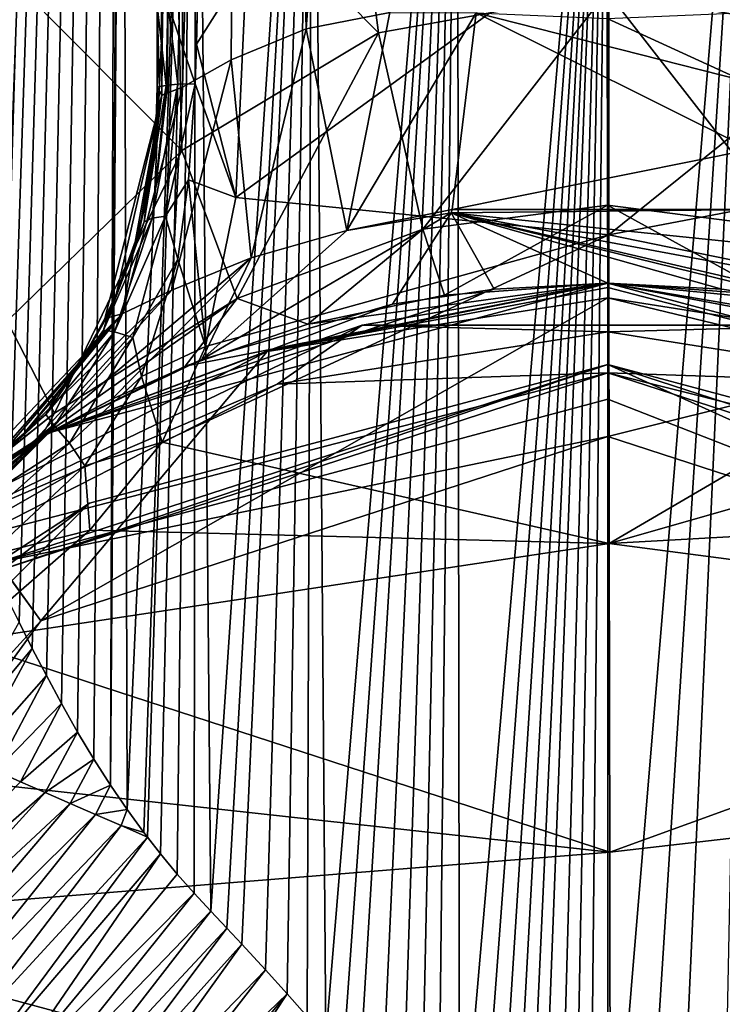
# Model space of a CAD drawing. Header units: metres. Extents: x -204 to 106, y -88 to 116.
# Tile 313 of 322: x -12 to 2, y 8 to 28. Entities that reach past the tile are written whole.
import ezdxf

# ---------------------------------------------------------------- set-up
doc = ezdxf.new("R2010")
doc.units = ezdxf.units.M
doc.layers.add('solid_20472013_1', color=7, linetype='CONTINUOUS')

msp = doc.modelspace()

# ---------------------------------------------------------------- linework, layer by layer
at = {"layer": 'solid_20472013_1'}
for points in [[(-12.960951, 89, -12.786486), (-9.967043, 89, -14.434865), (-12.798951, 17.496286, -12.91054)], [(-9.967043, 89, -14.434865), (-12.586485, 17.029221, -13.065246), (-12.798951, 17.496286, -12.91054)], [(-9.967043, 89, -14.434865), (-12.358212, 16.54142, -13.222134), (-12.586485, 17.029221, -13.065246)], [(-9.967043, 89, -14.434865), (-12.109507, 16.027624, -13.382972), (-12.358212, 16.54142, -13.222134)], [(-9.967043, 89, -14.434865), (-11.838399, 15.484501, -13.547297), (-12.109507, 16.027624, -13.382972)], [(-9.967043, 89, -14.434865), (-11.548073, 14.924578, -13.711594), (-11.838399, 15.484501, -13.547297)], [(-9.967043, 89, -14.434865), (-11.237116, 14.348441, -13.875257), (-11.548073, 14.924578, -13.711594)], [(-9.967043, 89, -14.434865), (-10.906478, 13.761942, -14.036496), (-11.237116, 14.348441, -13.875257)], [(-9.967043, 89, -14.434865), (-10.571259, 13.204384, -14.187953), (-10.906478, 13.761942, -14.036496)], [(-9.967043, 89, -14.434865), (-10.230266, 12.672739, -14.331077), (-10.571259, 13.204384, -14.187953)], [(-9.967043, 89, -14.434865), (-9.983741, 53.178509, -14.428473), (-10.230266, 12.672739, -14.331077)], [(-8.738683, 76.314613, 69.994209), (-9.169868, 26.868465, 71.342316), (-9.250068, 45.188961, 72.646408)], [(-8.738683, 76.314613, 69.994209), (-8.74597, 27.036768, 69.758293), (-9.169868, 26.868465, 71.342316)], [(-7.362356, 76.317139, 67.594933), (-7.747464, 27.600065, 67.913391), (-8.74597, 27.036768, 69.758293)], [(-8.738683, 76.314613, 69.994209), (-7.362356, 76.317139, 67.594933), (-8.74597, 27.036768, 69.758293)], [(-7.362356, 76.317139, 67.594933), (-6.20167, 28.237793, 66.310898), (-7.747464, 27.600065, 67.913391)], [(-7.362356, 76.317139, 67.594933), (-2.658456, 76.315605, 64.846489), (-6.20167, 28.237793, 66.310898)], [(-2.658456, 76.315605, 64.846489), (-4.485605, 28.570938, 65.285194), (-6.20167, 28.237793, 66.310898)], [(-9.983741, 53.178509, -14.428473), (-9.98375, 46.821518, -14.428469), (-10.230266, 12.672739, -14.331077)], [(-9.98375, 46.821518, -14.428469), (-9.886109, 12.168864, -14.465705), (-10.230266, 12.672739, -14.331077)], [(-9.98375, 46.821518, -14.428469), (-8.475938, 43.84074, -14.939377), (-9.886109, 12.168864, -14.465705)], [(-9.250068, 45.188961, 72.646408), (-9.270129, 27.033308, 72.6064), (-9.25944, 36.706703, 73.230934)], [(-9.250068, 45.188961, 72.646408), (-9.169868, 26.868465, 71.342316), (-9.270129, 27.033308, 72.6064)], [(-8.475938, 43.84074, -14.939377), (-9.54333, 11.698833, -14.591233), (-9.886109, 12.168864, -14.465705)], [(-8.475938, 43.84074, -14.939377), (-9.469556, 11.601633, -14.617244), (-9.54333, 11.698833, -14.591233)], [(-8.475938, 43.84074, -14.939377), (-9.200518, 11.258023, -14.709368), (-9.469556, 11.601633, -14.617244)], [(-8.475938, 43.84074, -14.939377), (-8.855705, 10.841133, -14.821788), (-9.200518, 11.258023, -14.709368)], [(-8.475938, 43.84074, -14.939377), (-8.508705, 10.449087, -14.929454), (-8.855705, 10.841133, -14.821788)], [(-8.475938, 43.84074, -14.939377), (-8.166365, 10.075581, -15.031241), (-8.508705, 10.449087, -14.929454)], [(-8.475938, 43.84074, -14.939377), (-6.065825, 41.456944, -15.576686), (-8.166365, 10.075581, -15.031241)], [(-6.065825, 41.456944, -15.576686), (-7.836919, 9.723595, -15.125793), (-8.166365, 10.075581, -15.031241)], [(-6.065825, 41.456944, -15.576686), (-7.524559, 9.395408, -15.212489), (-7.836919, 9.723595, -15.125793)], [(-6.065825, 41.456944, -15.576686), (-7.040041, 8.871192, -15.341069), (-7.524559, 9.395408, -15.212489)], [(-6.065825, 41.456944, -15.576686), (-6.595132, 8.377859, -15.452559), (-7.040041, 8.871192, -15.341069)], [(-6.065825, 41.456944, -15.576686), (-6.182885, 7.912192, -15.550004), (-6.595132, 8.377859, -15.452559)], [(-6.065825, 41.456944, -15.576686), (-5.79908, 7.472089, -15.635475), (-6.182885, 7.912192, -15.550004)], [(-6.065825, 41.456944, -15.576686), (-3.101147, 39.991959, -16.079523), (-5.79908, 7.472089, -15.635475)], [(-3.101147, 39.991959, -16.079523), (-5.441418, 7.056608, -15.710417), (-5.79908, 7.472089, -15.635475)], [(-3.101147, 39.991959, -16.079523), (-5.10761, 6.664725, -15.776144), (-5.441418, 7.056608, -15.710417)], [(-3.101147, 39.991959, -16.079523), (-4.645637, 6.117472, -15.86019), (-5.10761, 6.664725, -15.776144)], [(-3.101147, 39.991959, -16.079523), (-4.224732, 5.615794, -15.929562), (-4.645637, 6.117472, -15.86019)], [(-3.101147, 39.991959, -16.079523), (-3.839288, 5.156265, -15.98688), (-4.224732, 5.615794, -15.929562)], [(-3.101147, 39.991959, -16.079523), (-3.484647, 4.736096, -16.034235), (-3.839288, 5.156265, -15.98688)], [(-3.101147, 39.991959, -16.079523), (-3.053102, 4.233531, -16.084723), (-3.484647, 4.736096, -16.034235)], [(-3.101147, 39.991959, -16.079523), (0, 39.522499, -16.200001), (-3.053102, 4.233531, -16.084723)], [(3.101142, 39.991955, -16.079523), (0.000005, 2.688316, -16.200001), (0, 39.522499, -16.200001)], [(0.703722, 2.43475, -16.21302), (0.000005, 2.688316, -16.200001), (3.101142, 39.991955, -16.079523)], [(1.416324, 2.659787, -16.201323), (0.703722, 2.43475, -16.21302), (3.101142, 39.991955, -16.079523)], [(2.365214, 3.476548, -16.148489), (1.416324, 2.659787, -16.201323), (3.101142, 39.991955, -16.079523)], [(0, 39.522499, -16.200001), (-2.662455, 3.794157, -16.123497), (-3.053102, 4.233531, -16.084723)], [(0, 39.522499, -16.200001), (-2.306507, 3.416156, -16.152956), (-2.662455, 3.794157, -16.123497)], [(0, 39.522499, -16.200001), (-1.980064, 3.098922, -16.174948), (-2.306507, 3.416156, -16.152956)], [(0, 39.522499, -16.200001), (-1.678885, 2.843031, -16.190889), (-1.980064, 3.098922, -16.174948)], [(0, 39.522499, -16.200001), (-1.399883, 2.649771, -16.20187), (-1.678885, 2.843031, -16.190889)], [(0, 39.522499, -16.200001), (-1.023712, 2.479171, -16.210812), (-1.399883, 2.649771, -16.20187)], [(0, 39.522499, -16.200001), (-0.697567, 2.434793, -16.213017), (-1.023712, 2.479171, -16.210812)], [(0, 39.522499, -16.200001), (-0.374084, 2.495523, -16.210014), (-0.697567, 2.434793, -16.213017)], [(0, 39.522499, -16.200001), (0.000005, 2.688316, -16.200001), (-0.374084, 2.495523, -16.210014)], [(-9.270129, 27.033308, 72.6064), (-9.263962, 32.614647, 73.229584), (-9.25944, 36.706703, 73.230934)], [(-0.015453, 29.005409, 20.404671), (4.690248, 28.163322, 19.949125), (0.000002, 35.000168, 18.799999)], [(4.690248, 28.163322, 19.949125), (3.861001, 34.504711, 18.442204), (0.000002, 35.000168, 18.799999)], [(-4.716854, 28.154884, 19.94425), (-5.491642, 34.058155, 18.123476), (-8.904469, 32.390266, 17.170042)], [(-4.716854, 28.154884, 19.94425), (-0.015453, 29.005409, 20.404671), (-5.491642, 34.058155, 18.123476)], [(-9.270129, 27.033308, 72.6064), (-9.268269, 28.716637, 73.25029), (-9.263962, 32.614647, 73.229584)], [(-8.765066, 25.730396, 19.162025), (-8.904469, 32.390266, 17.170042), (-12.147292, 29.147625, 15.302735)], [(-4.716854, 28.154884, 19.94425), (-8.904469, 32.390266, 17.170042), (-8.765066, 25.730396, 19.162025)], [(-7.648324, 24.767538, 75.567406), (0.019228, 23.995899, 77.546638), (0.01832, 30.349842, 77.546532)], [(-7.433021, 29.546049, 75.521736), (-7.648324, 24.767538, 75.567406), (0.01832, 30.349842, 77.546532)], [(7.428692, 29.968254, 75.519447), (0.01832, 30.349842, 77.546532), (0.019228, 23.995899, 77.546638)], [(7.582616, 25.433243, 75.561798), (7.428692, 29.968254, 75.519447), (0.019228, 23.995899, 77.546638)], [(-8.460326, 27.919538, 74.905823), (-7.648324, 24.767538, 75.567406), (-7.433021, 29.546049, 75.521736)], [(-8.44108, 28.771841, 74.891808), (-8.460326, 27.919538, 74.905823), (-7.433021, 29.546049, 75.521736)], [(-8.765066, 25.730396, 19.162025), (-12.147292, 29.147625, 15.302735), (-12.351111, 22.220898, 17.494995)], [(-3.803542, 24.112177, 24.576069), (-0.015453, 29.005409, 20.404671), (-4.716854, 28.154884, 19.94425)], [(-3.803542, 24.112177, 24.576069), (-0.010601, 24.607725, 24.800079), (-0.015453, 29.005409, 20.404671)], [(3.786592, 24.116316, 24.578032), (4.690248, 28.163322, 19.949125), (-0.015453, 29.005409, 20.404671)], [(-0.010601, 24.607725, 24.800079), (3.786592, 24.116316, 24.578032), (-0.015453, 29.005409, 20.404671)], [(-9.270129, 27.033308, 72.6064), (-9.269188, 27.884974, 73.266869), (-9.268269, 28.716637, 73.25029)], [(-9.269188, 27.884974, 73.266869), (-9.220017, 27.046753, 73.816376), (-9.268269, 28.716637, 73.25029)], [(-9.087122, 27.072495, 74.22847), (-9.048431, 28.746916, 74.209969), (-9.268269, 28.716637, 73.25029)], [(-9.220017, 27.046753, 73.816376), (-9.087122, 27.072495, 74.22847), (-9.268269, 28.716637, 73.25029)], [(-9.087122, 27.072495, 74.22847), (-9.056738, 27.076845, 74.291252), (-9.048431, 28.746916, 74.209969)], [(-9.056738, 27.076845, 74.291252), (-8.84602, 27.096596, 74.6073), (-9.048431, 28.746916, 74.209969)], [(-9.048431, 28.746916, 74.209969), (-8.488909, 27.101265, 74.922409), (-8.44108, 28.771841, 74.891808)], [(-8.84602, 27.096596, 74.6073), (-8.488909, 27.101265, 74.922409), (-9.048431, 28.746916, 74.209969)], [(-8.44108, 28.771841, 74.891808), (-8.488909, 27.101265, 74.922409), (-8.460326, 27.919538, 74.905823)], [(-5.36877, 24.083652, 63.763683), (-6.20167, 28.237793, 66.310898), (-4.485605, 28.570938, 65.285194)], [(-5.36877, 24.083652, 63.763683), (-4.485605, 28.570938, 65.285194), (-2.71122, 28.564266, 64.740959)], [(-3.20239, 24.517187, 63.12632), (-5.36877, 24.083652, 63.763683), (-2.71122, 28.564266, 64.740959)], [(-3.20239, 24.517187, 63.12632), (-2.71122, 28.564266, 64.740959), (2.934965, 25.7523, 64.001892)], [(-2.71122, 28.564266, 64.740959), (2.766511, 27.173168, 64.559143), (2.934965, 25.7523, 64.001892)], [(-0.012477, 28.448729, 64.537117), (2.766511, 27.173168, 64.559143), (-2.71122, 28.564266, 64.740959)], [(-0.012477, 28.448729, 64.537117), (2.71122, 28.564266, 64.740959), (2.766511, 27.173168, 64.559143)], [(-7.339103, 23.520836, 65.176727), (-7.747464, 27.600065, 67.913391), (-6.20167, 28.237793, 66.310898)], [(-5.36877, 24.083652, 63.763683), (-7.339103, 23.520836, 65.176727), (-6.20167, 28.237793, 66.310898)], [(-7.626589, 22.6833, 24.105917), (-4.716854, 28.154884, 19.94425), (-8.765066, 25.730396, 19.162025)], [(-7.626589, 22.6833, 24.105917), (-3.803542, 24.112177, 24.576069), (-4.716854, 28.154884, 19.94425)], [(-9.269188, 27.884974, 73.266869), (-9.270129, 27.032713, 73.289322), (-9.220017, 27.046753, 73.816376)], [(-9.270129, 27.033012, 72.944), (-9.270129, 27.032713, 73.289322), (-9.269188, 27.884974, 73.266869)], [(-9.270129, 27.033012, 72.944), (-9.269188, 27.884974, 73.266869), (-9.270129, 27.033308, 72.6064)], [(-8.460326, 27.919538, 74.905823), (-8.488909, 27.101265, 74.922409), (-7.648324, 24.767538, 75.567406)], [(-8.9649, 22.856722, 67.2724), (-8.74597, 27.036768, 69.758293), (-7.747464, 27.600065, 67.913391)], [(-7.339103, 23.520836, 65.176727), (-8.9649, 22.856722, 67.2724), (-7.747464, 27.600065, 67.913391)], [(-9.990721, 22.369249, 69.86882), (-9.169868, 26.868465, 71.342316), (-8.74597, 27.036768, 69.758293)], [(-8.9649, 22.856722, 67.2724), (-9.990721, 22.369249, 69.86882), (-8.74597, 27.036768, 69.758293)], [(-9.534267, 24.265638, 73.884315), (-9.087122, 27.072495, 74.22847), (-9.220017, 27.046753, 73.816376)], [(-9.374463, 24.338745, 74.316872), (-9.087122, 27.072495, 74.22847), (-9.534267, 24.265638, 73.884315)], [(-9.534267, 24.265638, 73.884315), (-9.220017, 27.046753, 73.816376), (-9.425793, 24.964172, 73.405067)], [(-9.294411, 26.117411, 73.358383), (-9.425793, 24.964172, 73.405067), (-9.220017, 27.046753, 73.816376)], [(-9.374463, 24.338745, 74.316872), (-8.84602, 27.096596, 74.6073), (-9.056738, 27.076845, 74.291252)], [(-9.095055, 24.37805, 74.692177), (-8.84602, 27.096596, 74.6073), (-9.374463, 24.338745, 74.316872)], [(-9.374463, 24.338745, 74.316872), (-9.056738, 27.076845, 74.291252), (-9.087122, 27.072495, 74.22847)], [(-9.294411, 26.117411, 73.358383), (-9.220017, 27.046753, 73.816376), (-9.270129, 27.032713, 73.289322)], [(-9.278453, 26.253426, 72.5924), (-9.294411, 26.117411, 73.358383), (-9.270129, 27.032713, 73.289322)], [(-9.278453, 26.253426, 72.5924), (-9.270129, 27.033012, 72.944), (-9.270129, 27.033308, 72.6064)], [(-9.169868, 26.868465, 71.342316), (-9.278453, 26.253426, 72.5924), (-9.270129, 27.033308, 72.6064)], [(-9.278453, 26.253426, 72.5924), (-9.270129, 27.032713, 73.289322), (-9.270129, 27.033012, 72.944)], [(-9.095055, 24.37805, 74.692177), (-8.621842, 25.126236, 74.97332), (-8.488909, 27.101265, 74.922409)], [(-9.095055, 24.37805, 74.692177), (-8.488909, 27.101265, 74.922409), (-8.84602, 27.096596, 74.6073)], [(-8.488909, 27.101265, 74.922409), (-8.621842, 25.126236, 74.97332), (-7.648324, 24.767538, 75.567406)], [(-9.169868, 26.868465, 71.342316), (-10.346788, 22.272482, 72.580856), (-10.102083, 22.794035, 72.578186)], [(-9.990721, 22.369249, 69.86882), (-10.346788, 22.272482, 72.580856), (-9.169868, 26.868465, 71.342316)], [(-9.169868, 26.868465, 71.342316), (-10.102083, 22.794035, 72.578186), (-9.635623, 24.10088, 72.575882)], [(-9.169868, 26.868465, 71.342316), (-9.635623, 24.10088, 72.575882), (-9.376175, 25.292721, 72.579666)], [(-9.169868, 26.868465, 71.342316), (-9.376175, 25.292721, 72.579666), (-9.278453, 26.253426, 72.5924)], [(-9.278453, 26.253426, 72.5924), (-9.425793, 24.964172, 73.405067), (-9.294411, 26.117411, 73.358383)], [(-9.278453, 26.253426, 72.5924), (-9.376175, 25.292721, 72.579666), (-9.425793, 24.964172, 73.405067)], [(-3.20239, 24.517187, 63.12632), (2.934965, 25.7523, 64.001892), (3.202497, 24.516911, 63.126068)], [(-11.378936, 20.325588, 23.217266), (-8.765066, 25.730396, 19.162025), (-12.351111, 22.220898, 17.494995)], [(-11.378936, 20.325588, 23.217266), (-7.626589, 22.6833, 24.105917), (-8.765066, 25.730396, 19.162025)], [(8.071112, 22.351772, 75.573166), (7.582616, 25.433243, 75.561798), (0.019228, 23.995899, 77.546638)], [(-9.376175, 25.292721, 72.579666), (-9.747067, 23.646057, 73.402718), (-9.425793, 24.964172, 73.405067)], [(-9.376175, 25.292721, 72.579666), (-9.635623, 24.10088, 72.575882), (-9.747067, 23.646057, 73.402718)], [(-9.534267, 24.265638, 73.884315), (-9.425793, 24.964172, 73.405067), (-9.747067, 23.646057, 73.402718)], [(-9.095055, 24.37805, 74.692177), (-8.845927, 23.493923, 75.017128), (-8.621842, 25.126236, 74.97332)], [(-8.621842, 25.126236, 74.97332), (-8.845927, 23.493923, 75.017128), (-8.273411, 21.697981, 75.560028)], [(-8.621842, 25.126236, 74.97332), (-8.273411, 21.697981, 75.560028), (-7.648324, 24.767538, 75.567406)], [(-7.648324, 24.767538, 75.567406), (-8.273411, 21.697981, 75.560028), (0.019228, 23.995899, 77.546638)], [(-3.803542, 24.112177, 24.576069), (-3.357294, 22.753651, 30.394257), (-0.010601, 24.607725, 24.800079)], [(-0.010601, 24.607725, 24.800079), (-3.357294, 22.753651, 30.394257), (0, 23, 30.800148)], [(-0.010601, 24.607725, 24.800079), (0, 23, 30.800148), (3.364254, 22.752623, 30.392649)], [(-0.010601, 24.607725, 24.800079), (3.364254, 22.752623, 30.392649), (3.786592, 24.116316, 24.578032)], [(-9.374463, 24.338745, 74.316872), (-9.534267, 24.265638, 73.884315), (-10.3752, 22.033766, 73.856689)], [(-10.144669, 22.000301, 74.346222), (-9.374463, 24.338745, 74.316872), (-10.3752, 22.033766, 73.856689)], [(-9.095055, 24.37805, 74.692177), (-9.374463, 24.338745, 74.316872), (-10.144669, 22.000301, 74.346222)], [(-9.772141, 21.884552, 74.735596), (-9.095055, 24.37805, 74.692177), (-10.144669, 22.000301, 74.346222)], [(-9.772141, 21.884552, 74.735596), (-8.845927, 23.493923, 75.017128), (-9.095055, 24.37805, 74.692177)], [(-8.350757, 21.430466, 60.838467), (-5.36877, 24.083652, 63.763683), (-3.221998, 24.448645, 63.062428)], [(-8.350757, 21.430466, 60.838467), (-3.221998, 24.448645, 63.062428), (-4.430077, 22.569324, 59.120548)], [(-3.20239, 24.517187, 63.12632), (-3.221998, 24.448645, 63.062428), (-5.36877, 24.083652, 63.763683)], [(-2.341079, 22.880545, 58.888882), (-4.430077, 22.569324, 59.120548), (-3.221998, 24.448645, 63.062428)], [(-3.20239, 24.517187, 63.12632), (3.202497, 24.516911, 63.126068), (-3.221998, 24.448645, 63.062428)], [(-3.221998, 24.448645, 63.062428), (3.202497, 24.516911, 63.126068), (3.462297, 23.756521, 62.280174)], [(-3.221998, 24.448645, 63.062428), (4.107794, 22.741272, 60.177376), (4.430077, 22.569324, 59.120548)], [(2.341148, 22.880539, 58.888878), (-3.221998, 24.448645, 63.062428), (4.430077, 22.569324, 59.120548)], [(-3.221998, 24.448645, 63.062428), (3.462297, 23.756521, 62.280174), (3.77288, 23.145918, 61.269424)], [(-3.221998, 24.448645, 63.062428), (3.77288, 23.145918, 61.269424), (4.107794, 22.741272, 60.177376)], [(0, 23, 58.815784), (-2.341079, 22.880545, 58.888882), (-3.221998, 24.448645, 63.062428)], [(2.341148, 22.880539, 58.888878), (0, 23, 58.815784), (-3.221998, 24.448645, 63.062428)], [(-10.3752, 22.033766, 73.856689), (-9.534267, 24.265638, 73.884315), (-10.282254, 22.337059, 73.336494)], [(-9.534267, 24.265638, 73.884315), (-9.747067, 23.646057, 73.402718), (-10.282254, 22.337059, 73.336494)], [(-9.635623, 24.10088, 72.575882), (-10.102083, 22.794035, 72.578186), (-9.747067, 23.646057, 73.402718)], [(-9.169495, 19.729776, 75.481796), (0.025819, 17.641649, 77.546669), (0.019228, 23.995899, 77.546638)], [(-8.273411, 21.697981, 75.560028), (-9.169495, 19.729776, 75.481796), (0.019228, 23.995899, 77.546638)], [(-8.350757, 21.430466, 60.838467), (-7.339103, 23.520836, 65.176727), (-5.36877, 24.083652, 63.763683)], [(-7.626589, 22.6833, 24.105917), (-6.167791, 22.157579, 29.537508), (-3.803542, 24.112177, 24.576069)], [(-3.803542, 24.112177, 24.576069), (-6.167791, 22.157579, 29.537508), (-3.357294, 22.753651, 30.394257)], [(8.071112, 22.351772, 75.573166), (0.019228, 23.995899, 77.546638), (0.025819, 17.641649, 77.546669)], [(-11.804514, 19.739641, 65.242882), (-8.9649, 22.856722, 67.2724), (-7.339103, 23.520836, 65.176727)], [(-10.20081, 20.614157, 62.652584), (-11.804514, 19.739641, 65.242882), (-7.339103, 23.520836, 65.176727)], [(-10.102083, 22.794035, 72.578186), (-10.282254, 22.337059, 73.336494), (-9.747067, 23.646057, 73.402718)], [(-8.350757, 21.430466, 60.838467), (-10.20081, 20.614157, 62.652584), (-7.339103, 23.520836, 65.176727)], [(-9.772141, 21.884552, 74.735596), (-9.588015, 21.083141, 75.02655), (-8.845927, 23.493923, 75.017128)], [(-8.845927, 23.493923, 75.017128), (-9.588015, 21.083141, 75.02655), (-8.273411, 21.697981, 75.560028)], [(-11.5, 19.918585, 52), (0, 23, 52), (-8.690023, 21.295153, 28.365704)], [(-5.052806, 22.137793, 52.707108), (0, 23, 52), (-11.5, 19.918585, 52)], [(-11.5, 19.918585, 55.849998), (-2.341079, 22.880545, 58.888882), (0, 23, 58.815784)], [(-11.5, 19.918585, 55.849998), (0, 23, 58.815784), (0, 23, 55.849998)], [(-7.005764, 21.591877, 55.549999), (-11.5, 19.918585, 55.849998), (0, 23, 55.849998)], [(0, 23, 52), (-6.167791, 22.157579, 29.537508), (-8.690023, 21.295153, 28.365704)], [(0, 22.912132, 55.637867), (-7.005764, 21.591877, 55.549999), (0, 23, 55.849998)], [(0, 22.912132, 55.637867), (0, 22.700001, 55.549999), (-7.005764, 21.591877, 55.549999)], [(0, 23, 52), (-3.357294, 22.753651, 30.394257), (-6.167791, 22.157579, 29.537508)], [(-5.052806, 22.137793, 52.707108), (5.052806, 22.137793, 52.707108), (0, 23, 52)], [(0, 23, 52), (0, 23, 30.800148), (-3.357294, 22.753651, 30.394257)], [(11.5, 19.918585, 52), (3.364254, 22.752623, 30.392649), (0, 23, 30.800148)], [(0, 23, 52), (11.5, 19.918585, 52), (0, 23, 30.800148)], [(5.052806, 22.137793, 52.707108), (11.5, 19.918585, 52), (0, 23, 52)], [(0, 23, 55.849998), (4.430077, 22.569324, 59.120548), (8.423219, 21.402088, 60.890778)], [(0, 23, 55.849998), (2.341148, 22.880539, 58.888878), (4.430077, 22.569324, 59.120548)], [(11.5, 19.918585, 55.849998), (0, 23, 55.849998), (8.423219, 21.402088, 60.890778)], [(0, 23, 55.849998), (0, 23, 58.815784), (2.341148, 22.880539, 58.888878)], [(0, 22.912132, 55.637867), (0, 23, 55.849998), (11.5, 19.918585, 55.849998)], [(0, 22.912132, 55.637867), (11.5, 19.918585, 55.849998), (0, 22.700001, 55.549999)], [(-12.963475, 18.99864, 68.519257), (-9.990721, 22.369249, 69.86882), (-8.9649, 22.856722, 67.2724)], [(-11.804514, 19.739641, 65.242882), (-12.963475, 18.99864, 68.519257), (-8.9649, 22.856722, 67.2724)], [(0, 22.700001, 55.549999), (0, 19.842804, 55.549999), (-11.663264, 16.053186, 55.549999)], [(-7.005764, 21.591877, 55.549999), (0, 22.700001, 55.549999), (-11.663264, 16.053186, 55.549999)], [(-11.5, 19.918585, 55.849998), (-4.430077, 22.569324, 59.120548), (-2.341079, 22.880545, 58.888882)], [(-10.102083, 22.794035, 72.578186), (-10.346788, 22.272482, 72.580856), (-10.282254, 22.337059, 73.336494)], [(7.005764, 21.591877, 55.549999), (0, 19.842804, 55.549999), (0, 22.700001, 55.549999)], [(7.005764, 21.591877, 55.549999), (0, 22.700001, 55.549999), (11.5, 19.918585, 55.849998)], [(-7.626589, 22.6833, 24.105917), (-11.66061, 19.824987, 26.024258), (-8.690023, 21.295153, 28.365704)], [(-11.378936, 20.325588, 23.217266), (-11.66061, 19.824987, 26.024258), (-7.626589, 22.6833, 24.105917)], [(-11.5, 19.918585, 55.849998), (-8.350757, 21.430466, 60.838467), (-4.430077, 22.569324, 59.120548)], [(-7.626589, 22.6833, 24.105917), (-8.690023, 21.295153, 28.365704), (-6.167791, 22.157579, 29.537508)], [(-9.990721, 22.369249, 69.86882), (-13.574105, 18.567274, 72.606415), (-12.633723, 19.2988, 72.60424)], [(-12.963475, 18.99864, 68.519257), (-13.574105, 18.567274, 72.606415), (-9.990721, 22.369249, 69.86882)], [(-9.990721, 22.369249, 69.86882), (-12.633723, 19.2988, 72.60424), (-12.003733, 19.914125, 72.598381)], [(-9.990721, 22.369249, 69.86882), (-12.003733, 19.914125, 72.598381), (-11.242227, 20.823919, 72.592224)], [(-9.990721, 22.369249, 69.86882), (-11.242227, 20.823919, 72.592224), (-10.668321, 21.687738, 72.585266)], [(-10.3752, 22.033766, 73.856689), (-10.282254, 22.337059, 73.336494), (-10.775043, 21.473358, 73.262939)], [(-10.346788, 22.272482, 72.580856), (-10.775043, 21.473358, 73.262939), (-10.282254, 22.337059, 73.336494)], [(-9.990721, 22.369249, 69.86882), (-10.668321, 21.687738, 72.585266), (-10.346788, 22.272482, 72.580856)], [(8.933829, 20.187965, 75.501007), (8.071112, 22.351772, 75.573166), (0.025819, 17.641649, 77.546669)], [(-11.378936, 20.325588, 23.217266), (-12.351111, 22.220898, 17.494995), (-15.14655, 17.308437, 21.456951)], [(-14.157649, 17.753132, 52.707108), (-5.052806, 22.137793, 52.707108), (-11.5, 19.918585, 52)], [(-14.157649, 17.753132, 52.707108), (-6.799736, 20.922789, 53), (-5.052806, 22.137793, 52.707108)], [(-10.346788, 22.272482, 72.580856), (-10.668321, 21.687738, 72.585266), (-10.775043, 21.473358, 73.262939)], [(-5.052806, 22.137793, 52.707108), (-6.799736, 20.922789, 53), (0, 22, 53)], [(-5.052806, 22.137793, 52.707108), (0, 22, 53), (5.052806, 22.137793, 52.707108)], [(5.052806, 22.137793, 52.707108), (0, 22, 53), (6.799736, 20.922789, 53)], [(-11.55547, 20.298609, 73.752708), (-10.3752, 22.033766, 73.856689), (-11.351225, 20.667152, 73.184258)], [(-10.144669, 22.000301, 74.346222), (-10.3752, 22.033766, 73.856689), (-11.55547, 20.298609, 73.752708)], [(-11.381145, 20.065659, 74.266075), (-10.144669, 22.000301, 74.346222), (-11.55547, 20.298609, 73.752708)], [(-9.772141, 21.884552, 74.735596), (-10.144669, 22.000301, 74.346222), (-11.381145, 20.065659, 74.266075)], [(-10.3752, 22.033766, 73.856689), (-10.775043, 21.473358, 73.262939), (-11.351225, 20.667152, 73.184258)], [(0, 21.154348, 53), (0, 22, 53), (-6.799736, 20.922789, 53)], [(0, 21.154348, 53), (6.799736, 20.922789, 53), (0, 22, 53)], [(-11.06977, 19.708912, 74.646484), (-9.772141, 21.884552, 74.735596), (-11.381145, 20.065659, 74.266075)], [(-10.668321, 21.687738, 72.585266), (-11.242227, 20.823919, 72.592224), (-10.775043, 21.473358, 73.262939)], [(-11.06977, 19.708912, 74.646484), (-9.588015, 21.083141, 75.02655), (-9.772141, 21.884552, 74.735596)], [(-9.588015, 21.083141, 75.02655), (-9.169495, 19.729776, 75.481796), (-8.273411, 21.697981, 75.560028)], [(-13.336716, 18.369045, 55.549999), (-7.005764, 21.591877, 55.549999), (-11.663264, 16.053186, 55.549999)], [(-13.336716, 18.369045, 55.549999), (-11.5, 19.918585, 55.849998), (-7.005764, 21.591877, 55.549999)], [(7.005764, 21.591877, 55.549999), (11.663264, 16.053186, 55.549999), (0, 19.842804, 55.549999)], [(0, 20.615614, 54.445702), (0, 21.327036, 53.300888), (-12.535717, 17.253935, 53.300888)], [(-10.663904, 18.470425, 53.100445), (-12.535717, 17.253935, 53.300888), (0, 21.327036, 53.300888)], [(0, 21.327808, 53.100445), (0, 21.154348, 53), (-12.434124, 17.114286, 53)], [(-10.663904, 18.470425, 53.100445), (0, 21.327808, 53.100445), (-12.434124, 17.114286, 53)], [(-11.5, 19.918585, 52), (-8.690023, 21.295153, 28.365704), (-11.66061, 19.824987, 26.024258)], [(-11.5, 19.918585, 55.849998), (-10.20081, 20.614157, 62.652584), (-8.350757, 21.430466, 60.838467)], [(-11.242227, 20.823919, 72.592224), (-11.351225, 20.667152, 73.184258), (-10.775043, 21.473358, 73.262939)], [(-10.663904, 18.470425, 53.100445), (0, 21.327036, 53.300888), (0, 21.327808, 53.100445)], [(10.663904, 18.470425, 53.100445), (0, 21.154348, 53), (0, 21.327808, 53.100445)], [(0, 21.327808, 53.100445), (0, 21.327036, 53.300888), (12.535717, 17.253935, 53.300888)], [(10.663904, 18.470425, 53.100445), (0, 21.327808, 53.100445), (12.535717, 17.253935, 53.300888)], [(11.663264, 16.053186, 55.549999), (0, 21.327036, 53.300888), (0, 20.615614, 54.445702)], [(11.663264, 16.053186, 55.549999), (12.535717, 17.253935, 53.300888), (0, 21.327036, 53.300888)], [(0, 21.154348, 53), (-6.799736, 20.922789, 53), (-12.933804, 17.79653, 53)], [(-12.434124, 17.114286, 53), (0, 21.154348, 53), (-12.933804, 17.79653, 53)], [(-11.06977, 19.708912, 74.646484), (-10.759485, 19.242506, 74.925171), (-9.588015, 21.083141, 75.02655)], [(-9.588015, 21.083141, 75.02655), (-10.759485, 19.242506, 74.925171), (-9.169495, 19.729776, 75.481796)], [(0, 21.154348, 53), (12.434124, 17.114286, 53), (6.799736, 20.922789, 53)], [(10.663904, 18.470425, 53.100445), (12.434124, 17.114286, 53), (0, 21.154348, 53)], [(-14.157649, 17.753132, 52.707108), (-12.933804, 17.79653, 53), (-6.799736, 20.922789, 53)], [(-11.242227, 20.823919, 72.592224), (-12.003733, 19.914125, 72.598381), (-11.351225, 20.667152, 73.184258)], [(0, 19.842804, 55.549999), (0, 20.615614, 54.445702), (-12.535717, 17.253935, 53.300888)], [(-12.003733, 19.914125, 72.598381), (-11.95575, 19.97179, 73.128738), (-11.351225, 20.667152, 73.184258)], [(-11.55547, 20.298609, 73.752708), (-11.351225, 20.667152, 73.184258), (-11.95575, 19.97179, 73.128738)], [(-11.5, 19.918585, 55.849998), (-11.804514, 19.739641, 65.242882), (-10.20081, 20.614157, 62.652584)], [(11.663264, 16.053186, 55.549999), (0, 20.615614, 54.445702), (0, 19.842804, 55.549999)], [(-11.378936, 20.325588, 23.217266), (-15.14655, 17.308437, 21.456951), (-14.690352, 17.697275, 22.228729)], [(-11.378936, 20.325588, 23.217266), (-14.690352, 17.697275, 22.228729), (-11.66061, 19.824987, 26.024258)], [(-11.55547, 20.298609, 73.752708), (-13.596785, 18.550673, 73.04538), (-13.545897, 18.452682, 73.618668)], [(-11.55547, 20.298609, 73.752708), (-12.544609, 19.395073, 73.087929), (-13.596785, 18.550673, 73.04538)], [(-11.381145, 20.065659, 74.266075), (-11.55547, 20.298609, 73.752708), (-13.545897, 18.452682, 73.618668)], [(-11.55547, 20.298609, 73.752708), (-11.95575, 19.97179, 73.128738), (-12.544609, 19.395073, 73.087929)], [(-11.381145, 20.065659, 74.266075), (-13.545897, 18.452682, 73.618668), (-13.410512, 18.270182, 73.999512)], [(-11.381145, 20.065659, 74.266075), (-13.410512, 18.270182, 73.999512), (-13.372954, 18.220802, 74.069031)], [(-11.06977, 19.708912, 74.646484), (-11.381145, 20.065659, 74.266075), (-13.372954, 18.220802, 74.069031)], [(10.373272, 18.219213, 75.333313), (8.933829, 20.187965, 75.501007), (0.025819, 17.641649, 77.546669)], [(-19.918585, 11.5, 52), (-11.5, 19.918585, 52), (-19.019979, 12.932146, 21.595093)], [(-14.157649, 17.753132, 52.707108), (-11.5, 19.918585, 52), (-19.918585, 11.5, 52)], [(-11.5, 19.918585, 55.849998), (-19.918585, 11.5, 55.849998), (-11.804514, 19.739641, 65.242882)], [(-18.361755, 13.346747, 55.549999), (-19.918585, 11.5, 55.849998), (-11.5, 19.918585, 55.849998)], [(-11.5, 19.918585, 52), (-17.629768, 14.771298, 18.622139), (-19.019979, 12.932146, 21.595093)], [(-18.361755, 13.346747, 55.549999), (-11.5, 19.918585, 55.849998), (-13.336716, 18.369045, 55.549999)], [(-11.5, 19.918585, 52), (-17.026855, 15.462412, 17.251337), (-17.629768, 14.771298, 18.622139)], [(-11.5, 19.918585, 52), (-15.14655, 17.308437, 21.456951), (-17.026855, 15.462412, 17.251337)], [(-11.5, 19.918585, 52), (-14.690352, 17.697275, 22.228729), (-15.14655, 17.308437, 21.456951)], [(-11.5, 19.918585, 52), (-11.66061, 19.824987, 26.024258), (-14.690352, 17.697275, 22.228729)], [(-12.633723, 19.2988, 72.60424), (-12.544609, 19.395073, 73.087929), (-11.95575, 19.97179, 73.128738)], [(-12.003733, 19.914125, 72.598381), (-12.633723, 19.2988, 72.60424), (-11.95575, 19.97179, 73.128738)], [(-19.918585, 11.5, 55.849998), (-12.963475, 18.99864, 68.519257), (-11.804514, 19.739641, 65.242882)], [(-11.06977, 19.708912, 74.646484), (-13.372954, 18.220802, 74.069031), (-13.119024, 17.887352, 74.39106)], [(-11.06977, 19.708912, 74.646484), (-13.119024, 17.887352, 74.39106), (-10.759485, 19.242506, 74.925171)], [(-11.663264, 16.053186, 55.549999), (0, 19.842804, 55.549999), (-12.535717, 17.253935, 53.300888)], [(-10.759485, 19.242506, 74.925171), (-10.65409, 17.91923, 75.301033), (-9.169495, 19.729776, 75.481796)], [(-9.169495, 19.729776, 75.481796), (-10.65409, 17.91923, 75.301033), (0.025819, 17.641649, 77.546669)], [(-13.119024, 17.887352, 74.39106), (-12.74401, 17.38699, 74.703842), (-10.759485, 19.242506, 74.925171)], [(-10.759485, 19.242506, 74.925171), (-12.74401, 17.38699, 74.703842), (-10.65409, 17.91923, 75.301033)], [(-18.470425, 10.663904, 53.100445), (-10.663904, 18.470425, 53.100445), (-12.434124, 17.114286, 53)], [(-18.470425, 10.663904, 53.100445), (-12.535717, 17.253935, 53.300888), (-10.663904, 18.470425, 53.100445)], [(-13.336716, 18.369045, 55.549999), (-11.663264, 16.053186, 55.549999), (-18.871655, 6.131672, 55.549999)], [(12.88503, 15.957541, 75.07103), (10.373272, 18.219213, 75.333313), (0.025819, 17.641649, 77.546669)], [(-10.65409, 17.91923, 75.301033), (-13.274398, 15.63434, 75.040085), (0.025819, 17.641649, 77.546669)], [(-12.74401, 17.38699, 74.703842), (-13.274398, 15.63434, 75.040085), (-10.65409, 17.91923, 75.301033)], [(-13.274398, 15.63434, 75.040085), (0.037188, 11.289602, 77.546638), (0.025819, 17.641649, 77.546669)], [(12.88503, 15.957541, 75.07103), (0.025819, 17.641649, 77.546669), (0.037188, 11.289602, 77.546638)], [(-11.663264, 16.053186, 55.549999), (-12.535717, 17.253935, 53.300888), (-20.283216, 6.590416, 53.300888)], [(-18.871655, 6.131672, 55.549999), (-11.663264, 16.053186, 55.549999), (-20.283216, 6.590416, 53.300888)], [(-13.568834, 13.416886, -12.903319), (-12.109507, 16.027624, -13.382972), (-11.838399, 15.484501, -13.547297)], [(15.853835, 13.110992, 74.950272), (12.88503, 15.957541, 75.07103), (0.037188, 11.289602, 77.546638)], [(-13.274398, 15.63434, 75.040085), (-15.922764, 13.044486, 74.947784), (0.037188, 11.289602, 77.546638)], [(-13.568834, 13.416886, -12.903319), (-11.838399, 15.484501, -13.547297), (-13.079124, 13.191474, -13.142553)], [(-13.079124, 13.191474, -13.142553), (-11.838399, 15.484501, -13.547297), (-11.548073, 14.924578, -13.711594)], [(-13.079124, 13.191474, -13.142553), (-11.548073, 14.924578, -13.711594), (-12.583464, 12.966226, -13.37397)], [(-12.583464, 12.966226, -13.37397), (-11.548073, 14.924578, -13.711594), (-11.237116, 14.348441, -13.875257)], [(-12.583464, 12.966226, -13.37397), (-11.237116, 14.348441, -13.875257), (-12.082218, 12.741706, -13.59753)], [(-12.082218, 12.741706, -13.59753), (-11.237116, 14.348441, -13.875257), (-10.906478, 13.761942, -14.036496)], [(-12.082218, 12.741706, -13.59753), (-10.906478, 13.761942, -14.036496), (-11.57445, 12.517008, -13.813923)], [(-11.57445, 12.517008, -13.813923), (-10.906478, 13.761942, -14.036496), (-10.571259, 13.204384, -14.187953)], [(-11.57445, 12.517008, -13.813923), (-10.571259, 13.204384, -14.187953), (-11.059816, 12.291651, -14.023581)], [(-11.059816, 12.291651, -14.023581), (-10.571259, 13.204384, -14.187953), (-10.230266, 12.672739, -14.331077)], [(-15.922764, 13.044486, 74.947784), (-18.084515, 9.831668, 74.98848), (0.037188, 11.289602, 77.546638)], [(15.853835, 13.110992, 74.950272), (0.037188, 11.289602, 77.546638), (0.045389, 4.934704, 77.543938)], [(18.044998, 9.938388, 74.982758), (15.853835, 13.110992, 74.950272), (0.045389, 4.934704, 77.543938)], [(-12.583464, 12.966226, -13.37397), (-12.082218, 12.741706, -13.59753), (-16.397211, 8.305617, -14.208154)], [(-12.082218, 12.741706, -13.59753), (-11.57445, 12.517008, -13.813923), (-16.397211, 8.305617, -14.208154)], [(-11.059816, 12.291651, -14.023581), (-10.230266, 12.672739, -14.331077), (-10.538031, 12.065125, -14.226914)], [(-10.538031, 12.065125, -14.226914), (-10.230266, 12.672739, -14.331077), (-9.886109, 12.168864, -14.465705)], [(-11.57445, 12.517008, -13.813923), (-15.713014, 7.954164, -14.397069), (-16.397211, 8.305617, -14.208154)], [(-11.57445, 12.517008, -13.813923), (-11.059816, 12.291651, -14.023581), (-15.713014, 7.954164, -14.397069)], [(-11.059816, 12.291651, -14.023581), (-15.042493, 7.61813, -14.567784), (-15.713014, 7.954164, -14.397069)], [(-11.059816, 12.291651, -14.023581), (-10.538031, 12.065125, -14.226914), (-15.042493, 7.61813, -14.567784)], [(-10.538031, 12.065125, -14.226914), (-9.886109, 12.168864, -14.465705), (-10.008524, 11.836527, -14.424471)], [(-10.008524, 11.836527, -14.424471), (-9.886109, 12.168864, -14.465705), (-9.54333, 11.698833, -14.591233)], [(-10.538031, 12.065125, -14.226914), (-14.372357, 7.291157, -14.724914), (-15.042493, 7.61813, -14.567784)], [(-10.538031, 12.065125, -14.226914), (-10.008524, 11.836527, -14.424471), (-14.372357, 7.291157, -14.724914)], [(-10.008524, 11.836527, -14.424471), (-13.723051, 6.978838, -14.86698), (-14.372357, 7.291157, -14.724914)], [(-10.008524, 11.836527, -14.424471), (-9.469556, 11.601633, -14.617244), (-13.723051, 6.978838, -14.86698)], [(-10.008524, 11.836527, -14.424471), (-9.54333, 11.698833, -14.591233), (-9.469556, 11.601633, -14.617244)], [(-9.469556, 11.601633, -14.617244), (-13.107703, 6.687016, -14.992834), (-13.723051, 6.978838, -14.86698)], [(-9.200518, 11.258023, -14.709368), (-13.107703, 6.687016, -14.992834), (-9.469556, 11.601633, -14.617244)], [(-18.084515, 9.831668, 74.98848), (0.045389, 4.934704, 77.543938), (0.037188, 11.289602, 77.546638)], [(-9.200518, 11.258023, -14.709368), (-12.51798, 6.413004, -15.105098), (-13.107703, 6.687016, -14.992834)], [(-8.855705, 10.841133, -14.821788), (-12.51798, 6.413004, -15.105098), (-9.200518, 11.258023, -14.709368)], [(-8.508705, 10.449087, -14.929454), (-12.51798, 6.413004, -15.105098), (-8.855705, 10.841133, -14.821788)], [(-8.508705, 10.449087, -14.929454), (-11.950871, 6.149592, -15.207741), (-12.51798, 6.413004, -15.105098)], [(-8.166365, 10.075581, -15.031241), (-11.950871, 6.149592, -15.207741), (-8.508705, 10.449087, -14.929454)], [(-1.071051, 1.515826, -16.248236), (-90, 0.2, -16.299999), (-90, 10.045403, -13.101035)], [(-1.643444, 1.596076, -16.241718), (-1.071051, 1.515826, -16.248236), (-90, 10.045403, -13.101035)], [(-2.297134, 1.759906, -16.227205), (-1.643444, 1.596076, -16.241718), (-90, 10.045403, -13.101035)], [(-3.03547, 2.010653, -16.201847), (-2.297134, 1.759906, -16.227205), (-90, 10.045403, -13.101035)], [(-3.482472, 2.185076, -16.181957), (-3.03547, 2.010653, -16.201847), (-90, 10.045403, -13.101035)], [(-3.956168, 2.383121, -16.157122), (-3.482472, 2.185076, -16.181957), (-90, 10.045403, -13.101035)], [(-4.457624, 2.602785, -16.126764), (-3.956168, 2.383121, -16.157122), (-90, 10.045403, -13.101035)], [(-4.98787, 2.843391, -16.090103), (-4.457624, 2.602785, -16.126764), (-90, 10.045403, -13.101035)], [(-5.547891, 3.103917, -16.046356), (-4.98787, 2.843391, -16.090103), (-90, 10.045403, -13.101035)], [(-6.14037, 3.383985, -15.994596), (-5.547891, 3.103917, -16.046356), (-90, 10.045403, -13.101035)], [(-6.766881, 3.683522, -15.93376), (-6.14037, 3.383985, -15.994596), (-90, 10.045403, -13.101035)], [(-7.431205, 4.002925, -15.86258), (-6.766881, 3.683522, -15.93376), (-90, 10.045403, -13.101035)], [(-8.137395, 4.343013, -15.779539), (-7.431205, 4.002925, -15.86258), (-90, 10.045403, -13.101035)], [(-8.553662, 4.543382, -15.727068), (-8.137395, 4.343013, -15.779539), (-90, 10.045403, -13.101035)], [(-8.985446, 4.750733, -15.669967), (-8.553662, 4.543382, -15.727068), (-90, 10.045403, -13.101035)], [(-9.43388, 4.965288, -15.607849), (-8.985446, 4.750733, -15.669967), (-90, 10.045403, -13.101035)], [(-9.898105, 5.18665, -15.540491), (-9.43388, 4.965288, -15.607849), (-90, 10.045403, -13.101035)], [(-10.381184, 5.415698, -15.467255), (-9.898105, 5.18665, -15.540491), (-90, 10.045403, -13.101035)], [(-10.88414, 5.651952, -15.387889), (-10.381184, 5.415698, -15.467255), (-90, 10.045403, -13.101035)], [(-11.406341, 5.89545, -15.301964), (-10.88414, 5.651952, -15.387889), (-90, 10.045403, -13.101035)], [(-11.950871, 6.149592, -15.207741), (-11.406341, 5.89545, -15.301964), (-90, 10.045403, -13.101035)], [(-12.51798, 6.413004, -15.105098), (-11.950871, 6.149592, -15.207741), (-90, 10.045403, -13.101035)], [(-8.166365, 10.075581, -15.031241), (-11.406341, 5.89545, -15.301964), (-11.950871, 6.149592, -15.207741)], [(-7.836919, 9.723595, -15.125793), (-11.406341, 5.89545, -15.301964), (-8.166365, 10.075581, -15.031241)], [(19.640585, 6.105523, 75.019737), (18.044998, 9.938388, 74.982758), (0.045389, 4.934704, 77.543938)], [(-18.084515, 9.831668, 74.98848), (-19.644436, 6.136216, 75.017883), (0.045389, 4.934704, 77.543938)], [(-7.836919, 9.723595, -15.125793), (-10.88414, 5.651952, -15.387889), (-11.406341, 5.89545, -15.301964)], [(-7.524559, 9.395408, -15.212489), (-10.88414, 5.651952, -15.387889), (-7.836919, 9.723595, -15.125793)], [(-7.524559, 9.395408, -15.212489), (-10.381184, 5.415698, -15.467255), (-10.88414, 5.651952, -15.387889)], [(-7.040041, 8.871192, -15.341069), (-10.381184, 5.415698, -15.467255), (-7.524559, 9.395408, -15.212489)], [(-7.040041, 8.871192, -15.341069), (-9.898105, 5.18665, -15.540491), (-10.381184, 5.415698, -15.467255)], [(-6.595132, 8.377859, -15.452559), (-9.898105, 5.18665, -15.540491), (-7.040041, 8.871192, -15.341069)], [(-6.595132, 8.377859, -15.452559), (-9.43388, 4.965288, -15.607849), (-9.898105, 5.18665, -15.540491)], [(-6.595132, 8.377859, -15.452559), (-8.985446, 4.750733, -15.669967), (-9.43388, 4.965288, -15.607849)], [(-6.182885, 7.912192, -15.550004), (-8.985446, 4.750733, -15.669967), (-6.595132, 8.377859, -15.452559)]]:
    msp.add_3dface(points, dxfattribs=at)

doc.saveas('drawing.dxf')
